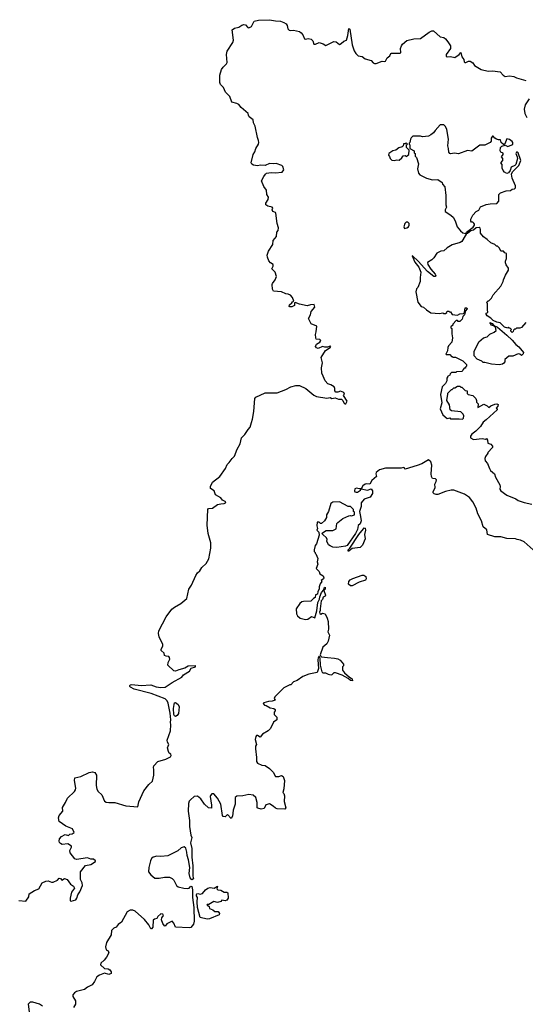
# Model space of a CAD drawing. Extents: x 2240384 to 2404287, y 351326 to 526670.
# Tile 261 of 309: x 2358921 to 2364840, y 426953 to 438482. Entities that reach past the tile are written whole.
import ezdxf

# ---------------------------------------------------------------- set-up
doc = ezdxf.new("R2010")
doc.units = 0

msp = doc.modelspace()

# ---------------------------------------------------------------- linework, layer by layer
at = {"layer": '0CON20XD'}
for points in [[(2358910, 428170), (2358995, 428162), (2359027, 428213), (2359031, 428245), (2359095, 428286), (2359145, 428306), (2359185, 428374), (2359227, 428397), (2359255, 428399), (2359294, 428384), (2359315, 428385), (2359363, 428407), (2359385, 428431), (2359398, 428428), (2359415, 428408), (2359445, 428427), (2359478, 428415), (2359515, 428361), (2359550, 428335), (2359563, 428315), (2359529, 428265), (2359511, 428195), (2359513, 428163), (2359525, 428160), (2359580, 428175), (2359591, 428195), (2359600, 428235), (2359625, 428269), (2359656, 428345), (2359654, 428375), (2359634, 428415), (2359634, 428505), (2359693, 428577), (2359755, 428590), (2359810, 428625), (2359810, 428635), (2359785, 428652), (2359755, 428654), (2359715, 428667), (2359585, 428650), (2359565, 428655), (2359511, 428725), (2359510, 428755), (2359528, 428795), (2359526, 428806), (2359483, 428833), (2359420, 428825), (2359398, 428835), (2359389, 428849), (2359384, 428865), (2359388, 428892), (2359412, 428918), (2359455, 428940), (2359492, 428928), (2359510, 428945), (2359535, 428948), (2359557, 428965), (2359539, 429009), (2359461, 429041), (2359385, 429094), (2359376, 429135), (2359385, 429165), (2359425, 429215), (2359422, 429258), (2359459, 429315), (2359479, 429365), (2359563, 429445), (2359575, 429465), (2359579, 429485), (2359561, 429575), (2359568, 429605), (2359635, 429621), (2359735, 429668), (2359775, 429677), (2359799, 429669), (2359820, 429635), (2359818, 429515), (2359824, 429474), (2359841, 429445), (2359881, 429405), (2359915, 429332), (2359932, 429322), (2359965, 429317), (2360035, 429315), (2360165, 429278), (2360305, 429265), (2360315, 429325), (2360375, 429453), (2360432, 429528), (2360474, 429566), (2360490, 429635), (2360491, 429701), (2360486, 429725), (2360492, 429745), (2360539, 429795), (2360632, 429825), (2360685, 429850), (2360695, 429865), (2360692, 429882), (2360672, 429895), (2360662, 429915), (2360652, 429955), (2360668, 429995), (2360653, 430023), (2360649, 430045), (2360687, 430155), (2360690, 430225), (2360685, 430255), (2360691, 430285), (2360684, 430364), (2360661, 430481), (2360648, 430508), (2360625, 430530), (2360461, 430591), (2360262, 430645), (2360220, 430665), (2360210, 430675), (2360210, 430685), (2360220, 430695), (2360235, 430698), (2360345, 430688), (2360455, 430693), (2360520, 430670), (2360575, 430662), (2360625, 430667), (2360705, 430723), (2360818, 430785), (2360839, 430811), (2360909, 430855), (2360929, 430891), (2360978, 430905), (2360980, 430915), (2360975, 430918), (2360895, 430913), (2360855, 430891), (2360785, 430869), (2360745, 430855), (2360725, 430858), (2360656, 430925), (2360658, 430955), (2360678, 430995), (2360676, 431015), (2360666, 431026), (2360635, 431029), (2360615, 431038), (2360611, 431065), (2360578, 431095), (2360578, 431112), (2360597, 431145), (2360597, 431165), (2360552, 431255), (2360546, 431295), (2360551, 431325), (2360635, 431492), (2360702, 431578), (2360735, 431604), (2360808, 431645), (2360877, 431705), (2360903, 431815), (2360931, 431859), (2360984, 431975), (2361002, 432005), (2361031, 432029), (2361052, 432068), (2361106, 432115), (2361135, 432168), (2361157, 432295), (2361159, 432355), (2361126, 432465), (2361114, 432565), (2361123, 432747), (2361133, 432757), (2361178, 432762), (2361236, 432804), (2361275, 432814), (2361315, 432816), (2361330, 432825), (2361333, 432835), (2361297, 432857), (2361275, 432882), (2361215, 432920), (2361197, 432965), (2361153, 432993), (2361154, 433015), (2361180, 433065), (2361263, 433135), (2361332, 433225), (2361348, 433275), (2361375, 433298), (2361407, 433345), (2361435, 433372), (2361467, 433455), (2361503, 433515), (2361516, 433585), (2361556, 433624), (2361595, 433685), (2361621, 433709), (2361635, 433765), (2361648, 433805), (2361664, 433895), (2361674, 434045), (2361685, 434061), (2361795, 434113), (2361936, 434114), (2362035, 434150), (2362096, 434184), (2362155, 434199), (2362195, 434198), (2362270, 434165), (2362363, 434085), (2362395, 434070), (2362515, 434051), (2362555, 434060), (2362575, 434046), (2362615, 434053), (2362655, 434038), (2362688, 434038), (2362704, 434024), (2362715, 433994), (2362728, 433985), (2362740, 433985), (2362756, 434016), (2362713, 434083), (2362723, 434097), (2362716, 434115), (2362675, 434131), (2362645, 434119), (2362621, 434121), (2362611, 434135), (2362612, 434165), (2362602, 434185), (2362565, 434208), (2362528, 434218), (2362498, 434255), (2362472, 434308), (2362459, 434345), (2362456, 434404), (2362464, 434465), (2362450, 434525), (2362500, 434610), (2362557, 434645), (2362562, 434655), (2362555, 434659), (2362525, 434649), (2362495, 434648), (2362467, 434657), (2362415, 434633), (2362395, 434638), (2362384, 434655), (2362395, 434682), (2362435, 434708), (2362447, 434725), (2362435, 434736), (2362393, 434743), (2362388, 434755), (2362383, 434795), (2362393, 434827), (2362400, 434895), (2362335, 434920), (2362304, 434985), (2362324, 435026), (2362333, 435065), (2362377, 435115), (2362367, 435147), (2362325, 435143), (2362285, 435131), (2362195, 435150), (2362145, 435170), (2362140, 435165), (2362140, 435135), (2362105, 435118), (2362085, 435118), (2362076, 435125), (2362078, 435142), (2362108, 435165), (2362115, 435180), (2362130, 435185), (2362115, 435230), (2362090, 435255), (2362065, 435268), (2362035, 435272), (2361987, 435297), (2361893, 435303), (2361880, 435325), (2361875, 435380), (2361880, 435395), (2361912, 435435), (2361928, 435475), (2361910, 435525), (2361873, 435563), (2361890, 435595), (2361890, 435615), (2361857, 435637), (2361839, 435659), (2361821, 435701), (2361820, 435725), (2361835, 435772), (2361885, 435850), (2361890, 435895), (2361929, 435945), (2361933, 435995), (2361946, 436015), (2361952, 436045), (2361937, 436095), (2361920, 436215), (2361914, 436224), (2361883, 436235), (2361878, 436255), (2361886, 436275), (2361875, 436287), (2361825, 436298), (2361803, 436313), (2361803, 436335), (2361828, 436375), (2361833, 436405), (2361814, 436435), (2361812, 436485), (2361779, 436529), (2361753, 436595), (2361778, 436645), (2361798, 436675), (2361812, 436685), (2361865, 436691), (2361913, 436687), (2361995, 436698), (2362012, 436725), (2362002, 436762), (2361990, 436775), (2361925, 436800), (2361895, 436794), (2361845, 436798), (2361794, 436776), (2361739, 436779), (2361705, 436771), (2361658, 436778), (2361640, 436790), (2361632, 436805), (2361654, 436905), (2361675, 436936), (2361687, 436975), (2361716, 437025), (2361719, 437045), (2361718, 437068), (2361704, 437104), (2361678, 437235), (2361660, 437275), (2361655, 437310), (2361608, 437345), (2361598, 437365), (2361597, 437385), (2361514, 437454), (2361485, 437488), (2361465, 437500), (2361405, 437518), (2361381, 437581), (2361330, 437635), (2361308, 437688), (2361273, 437725), (2361263, 437745), (2361263, 437833), (2361285, 437900), (2361302, 437928), (2361342, 437965), (2361349, 437981), (2361341, 438075), (2361351, 438115), (2361417, 438215), (2361426, 438244), (2361407, 438365), (2361435, 438381), (2361486, 438394), (2361522, 438418), (2361545, 438426), (2361565, 438420), (2361590, 438390), (2361605, 438386), (2361635, 438401), (2361667, 438463), (2361715, 438478), (2361845, 438482), (2361915, 438467), (2361975, 438464), (2362015, 438451), (2362039, 438435), (2362053, 438415), (2362059, 438375), (2362075, 438360), (2362095, 438356), (2362125, 438361), (2362195, 438342), (2362218, 438328), (2362236, 438305), (2362255, 438257), (2362265, 438254), (2362297, 438263), (2362335, 438254), (2362352, 438235), (2362365, 438194), (2362385, 438196), (2362425, 438215), (2362475, 438199), (2362505, 438180), (2362598, 438228), (2362625, 438223), (2362665, 438193), (2362685, 438203), (2362715, 438231), (2362745, 438243), (2362762, 438295), (2362775, 438380), (2362785, 438370), (2362815, 438188), (2362835, 438118), (2362857, 438085), (2362885, 438060), (2362931, 438051), (2362965, 438024), (2363035, 438006), (2363058, 437975), (2363075, 437969), (2363095, 437968), (2363165, 437996), (2363195, 437992), (2363205, 437997), (2363224, 438036), (2363253, 438057), (2363264, 438085), (2363275, 438092), (2363375, 438090), (2363381, 438099), (2363379, 438145), (2363391, 438175), (2363404, 438196), (2363452, 438238), (2363535, 438257), (2363615, 438263), (2363715, 438337), (2363745, 438352), (2363765, 438351), (2363845, 438282), (2363885, 438273), (2363905, 438258), (2363935, 438224), (2363966, 438175), (2363964, 438145)], [(2363964, 438145), (2363912, 438075), (2363913, 438055), (2363925, 438047), (2363965, 438051), (2364015, 438039), (2364066, 438074), (2364085, 438098), (2364097, 438047), (2364122, 438015), (2364125, 437990), (2364131, 437981), (2364145, 437979), (2364174, 437996), (2364195, 437997), (2364225, 437978), (2364247, 437947), (2364325, 437899), (2364405, 437881), (2364455, 437882), (2364545, 437871), (2364582, 437832), (2364605, 437818), (2364655, 437823), (2364707, 437817), (2364735, 437801), (2364845, 437770)], [(2364887, 437555), (2364840, 437485), (2364828, 437435), (2364836, 437385), (2364857, 437337)], [(2364145, 435980), (2364152, 435995), (2364228, 436052), (2364246, 436075), (2364247, 436087), (2364238, 436098), (2364225, 436110), (2364212, 436112), (2364203, 436123), (2364204, 436146), (2364227, 436193), (2364265, 436238), (2364297, 436253), (2364315, 436292), (2364382, 436318), (2364427, 436327), (2364505, 436330), (2364532, 436358), (2364532, 436435), (2364550, 436455), (2364615, 436478), (2364665, 436482), (2364685, 436498), (2364715, 436500), (2364727, 436513), (2364726, 436535), (2364686, 436626), (2364678, 436675), (2364690, 436700), (2364763, 436775), (2364788, 436835), (2364755, 436922), (2364745, 436932), (2364735, 436932), (2364730, 436915), (2364746, 436876), (2364747, 436855), (2364731, 436785), (2364717, 436773), (2364673, 436757), (2364664, 436715), (2364645, 436690), (2364625, 436683), (2364596, 436695), (2364580, 436715), (2364570, 436745), (2364570, 436785), (2364552, 436805), (2364577, 436835), (2364578, 436855), (2364560, 436875), (2364582, 436905), (2364579, 436919), (2364552, 436932), (2364544, 436945), (2364549, 436985), (2364565, 437002), (2364605, 437013), (2364635, 436999), (2364684, 437016), (2364694, 437026), (2364693, 437045), (2364686, 437055), (2364655, 437080), (2364625, 437087), (2364602, 437028), (2364595, 437020), (2364585, 437022), (2364558, 437045), (2364550, 437075), (2364526, 437074), (2364502, 437082), (2364483, 437093), (2364465, 437118), (2364455, 437118), (2364440, 437095), (2364442, 437058), (2364429, 437045), (2364365, 437013), (2364307, 437013), (2364216, 436944), (2364165, 436949), (2364057, 436913), (2364011, 436919), (2363965, 436910), (2363955, 436914), (2363945, 436931), (2363942, 436975), (2363932, 437005), (2363940, 437085), (2363920, 437195), (2363905, 437230), (2363885, 437250), (2363845, 437250), (2363784, 437186), (2363765, 437158), (2363735, 437132), (2363705, 437118), (2363635, 437110), (2363615, 437118), (2363525, 437120), (2363505, 437100), (2363498, 437082), (2363490, 437045), (2363480, 437035), (2363480, 437025), (2363490, 437015), (2363490, 436975), (2363538, 436948), (2363540, 436925), (2363550, 436915), (2363550, 436885), (2363567, 436867), (2363590, 436795), (2363578, 436735), (2363590, 436685), (2363606, 436666), (2363685, 436626), (2363755, 436606), (2363815, 436610), (2363866, 436576), (2363870, 436555), (2363899, 436525), (2363910, 436425), (2363908, 436315), (2363918, 436285), (2363900, 436255), (2363900, 436235), (2363970, 436195), (2363998, 436165), (2364023, 436115), (2364042, 436055), (2364081, 436011), (2364108, 435988), (2364145, 435980)], [(2363305, 436833), (2363335, 436840), (2363365, 436838), (2363396, 436864), (2363412, 436888), (2363435, 436890), (2363445, 436882), (2363478, 436902), (2363480, 436955), (2363450, 436985), (2363450, 437015), (2363460, 437025), (2363445, 437040), (2363435, 437030), (2363415, 437030), (2363410, 437005), (2363400, 436995), (2363359, 436981), (2363326, 436954), (2363290, 436945), (2363242, 436915), (2363240, 436895), (2363252, 436882), (2363260, 436855), (2363279, 436839), (2363305, 436833)], [(2363425, 436038), (2363455, 436044), (2363472, 436055), (2363480, 436075), (2363480, 436095), (2363465, 436110), (2363445, 436110), (2363430, 436095), (2363418, 436055), (2363425, 436038)], [(2364845, 434936), (2364795, 434878), (2364775, 434870), (2364735, 434870), (2364725, 434860), (2364712, 434858), (2364700, 434845), (2364698, 434832), (2364685, 434820), (2364670, 434835), (2364670, 434845), (2364680, 434855), (2364668, 434868), (2364655, 434870), (2364645, 434880), (2364635, 434870), (2364595, 434881), (2364545, 434931), (2364505, 434941), (2364465, 434960), (2364438, 434988), (2364394, 435015), (2364380, 435035), (2364382, 435045), (2364400, 435055), (2364402, 435065), (2364398, 435075), (2364398, 435155), (2364390, 435175), (2364405, 435190), (2364415, 435190), (2364445, 435220), (2364465, 435260), (2364555, 435360), (2364582, 435415), (2364584, 435436), (2364608, 435492), (2364642, 435548), (2364642, 435572), (2364615, 435610), (2364608, 435635), (2364608, 435655), (2364620, 435685), (2364620, 435745), (2364602, 435752), (2364585, 435770), (2364552, 435772), (2364538, 435805), (2364515, 435830), (2364502, 435832), (2364485, 435850), (2364435, 435868), (2364395, 435910), (2364350, 435940), (2364314, 435984), (2364317, 436025), (2364311, 436041), (2364299, 436049), (2364264, 436046), (2364235, 436019), (2364201, 436009), (2364165, 435980), (2364152, 435978), (2364107, 435905), (2364096, 435884), (2364077, 435873), (2363984, 435846), (2363925, 435812), (2363885, 435777), (2363850, 435770), (2363805, 435750), (2363768, 435695), (2363745, 435672), (2363695, 435640), (2363700, 435615), (2363735, 435560), (2363785, 435502), (2363791, 435485), (2363785, 435474), (2363770, 435475), (2363695, 435535), (2363585, 435654), (2363525, 435712), (2363514, 435716), (2363545, 435641), (2363592, 435585), (2363618, 435525), (2363608, 435465), (2363610, 435415), (2363582, 435348), (2363568, 435332), (2363558, 435295), (2363582, 435175), (2363620, 435125), (2363650, 435115), (2363684, 435084), (2363735, 435050), (2363835, 435040), (2363875, 435048), (2363888, 435042), (2363905, 435040), (2363920, 435055), (2363925, 435070), (2363945, 435070), (2363955, 435060), (2363965, 435060), (2363985, 435030), (2364046, 435024), (2364075, 435038), (2364118, 435042), (2364130, 435055), (2364135, 435110), (2364155, 435107), (2364160, 435095), (2364138, 435072), (2364130, 435025), (2364110, 435005), (2364100, 434975), (2364075, 434950), (2364055, 434950), (2364045, 434960), (2364032, 434958), (2363990, 434915), (2363990, 434905), (2363970, 434885), (2363970, 434875), (2363980, 434865), (2363980, 434805), (2363988, 434755), (2363978, 434705), (2363942, 434665), (2363932, 434645), (2363930, 434605), (2363910, 434565), (2363915, 434560), (2363955, 434560), (2363975, 434540), (2363985, 434540), (2363995, 434530), (2364022, 434532), (2364107, 434487), (2364150, 434445), (2364150, 434425), (2364140, 434415), (2364138, 434402), (2364125, 434400), (2364112, 434388), (2364110, 434375), (2364098, 434362), (2364035, 434360), (2364025, 434350), (2363975, 434350), (2363960, 434335), (2363955, 434320), (2363930, 434305), (2363930, 434295), (2363920, 434285), (2363920, 434255), (2363907, 434223), (2363868, 434182), (2363848, 434095), (2363862, 433995), (2363844, 433925), (2363875, 433856), (2363925, 433813), (2363955, 433820), (2363965, 433810), (2364065, 433810), (2364105, 433803), (2364118, 433815), (2364122, 433845), (2364112, 433865), (2364085, 433892), (2363975, 433902), (2363960, 433915), (2363952, 433972), (2363922, 434025), (2363932, 434098), (2363935, 434110), (2363962, 434138), (2363975, 434150), (2363985, 434150), (2364005, 434170), (2364015, 434170), (2364045, 434190), (2364075, 434190), (2364085, 434180), (2364098, 434178), (2364135, 434140), (2364160, 434135), (2364160, 434105), (2364172, 434092), (2364225, 434080), (2364260, 434045), (2364270, 434025), (2364270, 434005), (2364290, 433985), (2364285, 433940), (2364355, 433980), (2364395, 433960), (2364415, 433942), (2364435, 433960), (2364485, 433980), (2364505, 433983), (2364522, 433975), (2364518, 433955), (2364500, 433935), (2364510, 433925), (2364510, 433915), (2364383, 433797), (2364345, 433770), (2364315, 433720), (2364260, 433665), (2364215, 433630), (2364200, 433605), (2364200, 433585), (2364235, 433568), (2364335, 433578), (2364375, 433570), (2364385, 433580), (2364397, 433557), (2364400, 433525), (2364435, 433510), (2364455, 433490), (2364457, 433473), (2364400, 433415), (2364400, 433405), (2364373, 433367), (2364368, 433345), (2364372, 433315), (2364397, 433287), (2364420, 433225), (2364433, 433205), (2364478, 433165), (2364490, 433125), (2364542, 433035), (2364547, 433015), (2364542, 432985), (2364553, 432965), (2364625, 432916), (2364731, 432871), (2364755, 432853), (2364825, 432830), (2364915, 432808)], [(2364535, 434442), (2364445, 434448), (2364365, 434470), (2364345, 434470), (2364330, 434485), (2364275, 434508), (2364243, 434545), (2364243, 434597), (2364295, 434710), (2364350, 434755), (2364395, 434770), (2364425, 434800), (2364477, 434823), (2364497, 434843), (2364490, 434880), (2364468, 434898), (2364444, 434905), (2364423, 434937), (2364453, 434925), (2364472, 434902), (2364515, 434881), (2364625, 434790), (2364685, 434731), (2364728, 434678), (2364765, 434650), (2364817, 434585), (2364815, 434570), (2364795, 434550), (2364777, 434567), (2364755, 434568), (2364695, 434544), (2364649, 434541), (2364600, 434505), (2364600, 434475), (2364589, 434461), (2364572, 434448), (2364535, 434442)], [(2364968, 432245), (2364825, 432368), (2364785, 432388), (2364744, 432394), (2364725, 432402), (2364625, 432408), (2364553, 432427), (2364485, 432428), (2364396, 432456), (2364388, 432508), (2364348, 432545), (2364329, 432615), (2364286, 432695), (2364263, 432763), (2364224, 432835), (2364185, 432888), (2364128, 432928), (2364004, 432974), (2363973, 432973), (2363905, 432957), (2363815, 432923), (2363795, 432922), (2363772, 432932), (2363762, 432942), (2363763, 432955), (2363783, 433005), (2363782, 433045), (2363798, 433075), (2363800, 433095), (2363787, 433107), (2363755, 433110), (2363742, 433135), (2363737, 433165), (2363746, 433265), (2363734, 433304), (2363705, 433327), (2363628, 433282), (2363576, 433264), (2363435, 433219), (2363427, 433225), (2363426, 433236), (2363415, 433239), (2363385, 433232), (2363205, 433231), (2363135, 433212), (2363095, 433180), (2363090, 433165), (2363098, 433135), (2363043, 433085), (2363020, 433045), (2362985, 433049), (2362965, 433044), (2362937, 433025), (2362920, 432990), (2362994, 432974), (2363037, 432987), (2363053, 432965), (2363052, 432935), (2363025, 432892), (2362954, 432866), (2362919, 432825), (2362918, 432782), (2362898, 432725), (2362912, 432665), (2362918, 432615), (2362905, 432580), (2362885, 432560), (2362875, 432512), (2362852, 432465), (2362755, 432327), (2362735, 432317), (2362635, 432300), (2362585, 432307), (2362555, 432320), (2362538, 432335), (2362518, 432375), (2362522, 432395), (2362512, 432415), (2362468, 432455), (2362460, 432465), (2362467, 432473), (2362510, 432500), (2362585, 432500), (2362625, 432521), (2362635, 432582), (2362644, 432596), (2362705, 432643), (2362775, 432672), (2362795, 432678), (2362805, 432672), (2362840, 432685), (2362840, 432715), (2362830, 432725), (2362828, 432745), (2362795, 432782), (2362765, 432783), (2362666, 432836), (2362585, 432833), (2362564, 432816), (2362538, 432722), (2362514, 432685), (2362513, 432655), (2362490, 432615), (2362455, 432582), (2362443, 432583), (2362425, 432598), (2362403, 432597), (2362401, 432555), (2362408, 432525), (2362400, 432505), (2362422, 432482), (2362428, 432445), (2362396, 432344), (2362382, 432325), (2362368, 432275), (2362370, 432255), (2362380, 432245), (2362380, 432235), (2362388, 432228), (2362412, 432175), (2362402, 432135), (2362410, 432105), (2362392, 432055), (2362425, 432020), (2362434, 431994), (2362475, 431970), (2362480, 431945), (2362476, 431934), (2362450, 431915), (2362460, 431905), (2362438, 431875), (2362427, 431843), (2362427, 431815), (2362413, 431787), (2362407, 431755), (2362384, 431746), (2362380, 431715), (2362360, 431705), (2362328, 431672), (2362245, 431671), (2362225, 431665), (2362202, 431648), (2362158, 431582), (2362162, 431525), (2362175, 431500), (2362204, 431474), (2362265, 431458), (2362295, 431462), (2362337, 431493), (2362375, 431478), (2362398, 431562), (2362412, 431658), (2362432, 431698), (2362434, 431726), (2362454, 431776), (2362480, 431805), (2362485, 431830), (2362498, 431838), (2362496, 431815), (2362482, 431798), (2362501, 431745), (2362496, 431734), (2362475, 431722), (2362466, 431694), (2362451, 431679), (2362438, 431585), (2362440, 431565), (2362430, 431545), (2362435, 431528), (2362445, 431522), (2362465, 431532), (2362496, 431526), (2362520, 431475), (2362532, 431435), (2362538, 431345), (2362528, 431315), (2362548, 431275), (2362532, 431205), (2362516, 431174), (2362468, 431135), (2362438, 431045), (2362442, 431032), (2362453, 431023), (2362525, 431013)], [(2362859, 432949), (2362875, 432951), (2362910, 432975), (2362920, 432990), (2362895, 432988), (2362865, 432996), (2362845, 432988), (2362839, 432965), (2362844, 432955), (2362859, 432949)], [(2362775, 432258), (2362765, 432260), (2362768, 432275), (2362787, 432293), (2362890, 432455), (2362945, 432522), (2362955, 432532), (2362965, 432530), (2362968, 432505), (2362958, 432455), (2362967, 432405), (2362935, 432330), (2362905, 432300), (2362815, 432292), (2362775, 432258)], [(2362794, 431854), (2362771, 431871), (2362774, 431905), (2362788, 431922), (2362820, 431940), (2362931, 431979), (2362948, 431978), (2362972, 431962), (2362979, 431935), (2362969, 431921), (2362895, 431895), (2362815, 431854), (2362794, 431854)], [(2362525, 431013), (2362606, 431006), (2362645, 430998), (2362673, 430983), (2362710, 430935), (2362710, 430915), (2362700, 430905), (2362700, 430865), (2362723, 430835), (2362783, 430783), (2362812, 430765), (2362818, 430742), (2362795, 430743), (2362768, 430768), (2362695, 430806), (2362620, 430835), (2362600, 430835), (2362575, 430810), (2362565, 430808), (2362535, 430813), (2362505, 430831), (2362471, 430831), (2362461, 430845), (2362442, 430925), (2362438, 431005), (2362425, 431030), (2362415, 431010), (2362413, 430985), (2362421, 430885), (2362405, 430838), (2362305, 430817), (2362235, 430792), (2362170, 430745), (2362125, 430728), (2362097, 430693), (2362085, 430692), (2362015, 430658), (2361908, 430555), (2361900, 430535), (2361910, 430515), (2361875, 430501), (2361835, 430500), (2361780, 430485), (2361770, 430475), (2361787, 430457), (2361805, 430450), (2361855, 430423), (2361896, 430416), (2361912, 430405), (2361912, 430388), (2361900, 430375), (2361900, 430345), (2361930, 430315), (2361930, 430285), (2361893, 430257), (2361856, 430184), (2361830, 430155), (2361764, 430116), (2361735, 430082), (2361705, 430102), (2361695, 430102), (2361685, 430088), (2361678, 430055), (2361692, 429995), (2361682, 429975), (2361680, 429945), (2361692, 429845), (2361692, 429795), (2361705, 429778), (2361755, 429752), (2361795, 429748), (2361844, 429714), (2361890, 429670), (2361915, 429622), (2361955, 429622), (2361985, 429632), (2362005, 429620), (2362020, 429575), (2362014, 429475), (2362002, 429435), (2362015, 429420), (2362023, 429395), (2362017, 429327), (2362036, 429254), (2362025, 429240), (2361935, 429241), (2361915, 429249), (2361887, 429275), (2361845, 429301), (2361803, 429287), (2361785, 429244), (2361747, 429237), (2361708, 429248), (2361702, 429255), (2361701, 429315), (2361684, 429374), (2361655, 429403), (2361605, 429409), (2361535, 429394), (2361465, 429390), (2361444, 429376), (2361443, 429295), (2361420, 429225), (2361412, 429155), (2361395, 429130), (2361355, 429177), (2361325, 429150), (2361305, 429153), (2361295, 429162), (2361276, 429295), (2361236, 429365), (2361195, 429417), (2361172, 429418), (2361155, 429400), (2361150, 429385), (2361168, 429285), (2361165, 429250), (2361130, 429255), (2361085, 429298), (2361040, 429360), (2361002, 429392), (2360965, 429388), (2360922, 429348), (2360905, 429330), (2360899, 429305), (2360894, 429215), (2360908, 429105), (2360909, 429035), (2360923, 428935), (2360935, 428905), (2360922, 428845), (2360937, 428777), (2360936, 428675), (2360947, 428575), (2360947, 428455), (2360956, 428424), (2360935, 428410), (2360917, 428435), (2360906, 428485), (2360911, 428555), (2360899, 428645), (2360880, 428695), (2360878, 428735), (2360865, 428783), (2360845, 428799), (2360810, 428785), (2360771, 428749), (2360655, 428693), (2360575, 428682), (2360525, 428688), (2360485, 428678), (2360465, 428660), (2360452, 428635), (2360432, 428555), (2360428, 428505), (2360455, 428470), (2360505, 428431), (2360555, 428430), (2360615, 428441), (2360655, 428442), (2360675, 428440), (2360705, 428426), (2360725, 428407), (2360755, 428345), (2360775, 428330), (2360842, 428312), (2360885, 428309), (2360905, 428313), (2360925, 428337), (2360935, 428332), (2360944, 428295), (2360945, 428205), (2360961, 428085), (2360962, 427928), (2360955, 427892), (2360925, 427852), (2360905, 427848), (2360745, 427858), (2360726, 427905), (2360705, 427927), (2360643, 427897), (2360625, 427868), (2360615, 427872), (2360598, 427898), (2360583, 427943), (2360586, 427965), (2360603, 427995), (2360595, 428007), (2360575, 428011), (2360540, 427980), (2360525, 427958), (2360498, 427952), (2360485, 427940), (2360480, 427855), (2360465, 427838), (2360455, 427838), (2360433, 427883), (2360382, 427945), (2360272, 428042), (2360245, 428057), (2360215, 428057), (2360178, 428035), (2360113, 427915), (2360075, 427888), (2360049, 427855), (2360025, 427844), (2359995, 427818), (2359991, 427765), (2359936, 427675), (2359926, 427626), (2359933, 427593), (2359955, 427580), (2359963, 427555), (2359938, 427505), (2359911, 427469), (2359873, 427435), (2359868, 427415), (2359915, 427371), (2359955, 427367), (2359977, 427357), (2359993, 427335), (2359991, 427315), (2359965, 427304), (2359915, 427316), (2359854, 427296), (2359823, 427275), (2359798, 427222), (2359768, 427182), (2359715, 427153), (2359678, 427125), (2359588, 427102), (2359562, 427088), (2359544, 427065), (2359544, 427045), (2359574, 426995), (2359576, 426955), (2359553, 426915)], [(2360745, 430324), (2360732, 430332), (2360726, 430345), (2360722, 430415), (2360728, 430465), (2360735, 430482), (2360745, 430489), (2360777, 430465), (2360788, 430435), (2360780, 430360), (2360764, 430336), (2360745, 430324)], [(2361115, 427951), (2361035, 427969), (2361003, 428085), (2360997, 428155), (2361004, 428204), (2360992, 428225), (2360992, 428238), (2360995, 428248), (2361005, 428250), (2361035, 428242), (2361061, 428249), (2361096, 428295), (2361125, 428315), (2361149, 428319), (2361196, 428314), (2361237, 428337), (2361230, 428305), (2361240, 428295), (2361275, 428288), (2361315, 428268), (2361345, 428266), (2361358, 428258), (2361362, 428195), (2361347, 428173), (2361325, 428163), (2361288, 428172), (2361274, 428156), (2361235, 428147), (2361194, 428156), (2361135, 428122), (2361115, 428120), (2361112, 428115), (2361125, 428112), (2361138, 428098), (2361142, 428075), (2361181, 428061), (2361205, 428040), (2361245, 428040), (2361260, 428015), (2361255, 428000), (2361145, 427954), (2361115, 427951)], [(2359190, 426930), (2359155, 426956), (2359075, 426977), (2359045, 426978), (2359022, 426955), (2359034, 426864)]]:
    msp.add_lwpolyline(points, dxfattribs=at)

doc.saveas('drawing.dxf')
